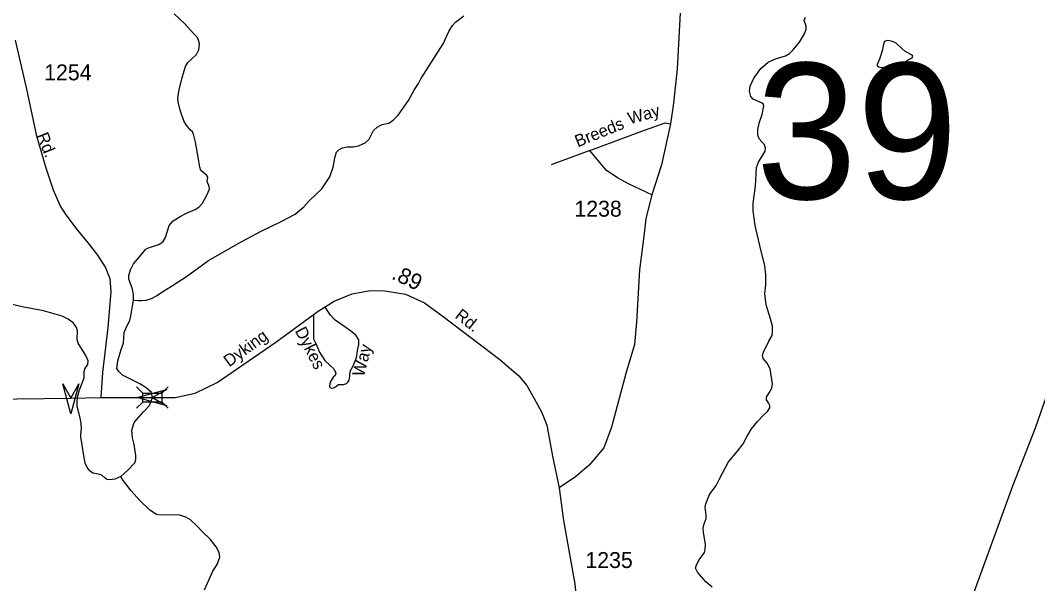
# Model space of a CAD drawing. Extents: x 2126262 to 2293712, y 749403 to 919119.
# Drawn here: x 2194027 to 2202016, y 872335 to 876757 of the extents above; entities that cross this region are included whole.
import ezdxf

# ---------------------------------------------------------------- set-up
doc = ezdxf.new("R2010")
doc.units = 0
for name, color, linetype in [('Exist Hydrographic Creek Single Shore', 7, 'Continuous'), ('Exist Hydrographic Misc Water Feature', 7, 'Continuous'), ('Exist Road Non-System Type 51', 7, 'Continuous'), ('Exist Road Non-System Type 51 Label', 7, 'Continuous'), ('Exist Road Secondary Mileage Hundredths English Label', 7, 'Continuous'), ('Exist Road Secondary Structure Standard Bridge Attributed CELL', 7, 'Continuous'), ('Exist Road Secondary Structure Standard Bridge CELL', 7, 'Continuous'), ('Exist Road Secondary Structure Standard Bridge Number Label', 7, 'Continuous'), ('Exist Road Secondary Type 51 Attributed', 7, 'Continuous'), ('Exist Road Secondary Type 51 Label', 7, 'Continuous'), ('Exist Road Secondary Type 51 Number Label', 7, 'Continuous')]:
    doc.layers.add(name, color=color, linetype=linetype)

msp = doc.modelspace()

# ---------------------------------------------------------------- linework, layer by layer
at = {"layer": 'Exist Hydrographic Creek Single Shore'}
for points in [[(2194916.3, 874561.5), (2194916.3, 874604.8), (2194907.8, 874647.4), (2194889.4, 874695.6), (2194878, 874728.2), (2194878, 874755.2), (2194890.8, 874797.7), (2194914.9, 874844.6), (2194961.7, 874899.9), (2195012.7, 874959.5), (2195034, 874972.2), (2195119, 874999.2), (2195147.4, 875021.9), (2195165.8, 875053.1), (2195195.6, 875145.7), (2195226.8, 875182.6), (2195280.7, 875218.1), (2195331.7, 875242.2), (2195398.4, 875272), (2195428.1, 875290.4), (2195457.9, 875321.7), (2195491.9, 875385.5), (2195511.8, 875432.3), (2195510.4, 875453.6), (2195494.8, 875493.3), (2195499, 875525.9), (2195490.5, 875538.7), (2195445.1, 875578.4), (2195435.2, 875604), (2195426.7, 875666.8), (2195402.6, 875801.6), (2195387, 875862.6), (2195378.5, 875882.5), (2195362.9, 875895.2), (2195328.9, 875936.4), (2195310.5, 875969), (2195280.7, 876052.7), (2195265.1, 876118), (2195263.7, 876152), (2195273.6, 876213), (2195297.7, 876308.1), (2195323.2, 876394.7), (2195341.6, 876426), (2195409.7, 876489.8), (2195429.6, 876525.3), (2195433.8, 876572.1), (2195426.7, 876601.9), (2195414, 876624.6), (2195387, 876652.9), (2195317.5, 876729.5), (2195235.3, 876807.6)], [(2199915.1, 874020.7), (2199893.1, 874064.9), (2199861.5, 874102.8), (2199855.2, 874126.4), (2199863.1, 874151.7), (2199904.1, 874237.4), (2199930.9, 874283.2), (2199934.1, 874317.9), (2199932.5, 874357.4), (2199916.7, 874412.7), (2199885.2, 874523.2), (2199872.5, 874611.6), (2199880.4, 874679.5), (2199882, 874763.1), (2199874.1, 874829.5), (2199831.5, 874998.9), (2199796.8, 875145.7), (2199782.6, 875262.5), (2199781, 875322.5), (2199800, 875455.1), (2199807.9, 875602.4), (2199823.6, 875643.5), (2199875.7, 875730.3), (2199878.9, 875757.1), (2199871, 875780.8), (2199829.9, 875826.6), (2199817.3, 875859.7), (2199817.3, 875899.2), (2199828.4, 875949.7), (2199853.6, 876017.6), (2199866.2, 876087.1), (2199859.9, 876101.3), (2199847.3, 876110.8), (2199781, 876137.6), (2199763.7, 876159.7), (2199754.2, 876202.3), (2199757.4, 876240.2), (2199786.9, 876302.1), (2199842.1, 876379.5), (2199900.5, 876428.4), (2199957.3, 876455.2), (2200034.6, 876478.9), (2200067.7, 876497.9), (2200096.1, 876526.3), (2200146.6, 876584.7), (2200186.1, 876651), (2200198.7, 876687.3), (2200198.7, 876711), (2200182.9, 876755.2), (2200192.4, 876782)], [(2194816.1, 873176.6), (2194767.9, 873154.5), (2194730.7, 873149), (2194706.6, 873152.3), (2194692.4, 873162.1), (2194667.2, 873185.1), (2194639.8, 873195), (2194597.1, 873202.7), (2194573.1, 873219.1), (2194550.1, 873245.4), (2194535.8, 873279.3), (2194521.6, 873353.8), (2194515, 873407.4), (2194501.4, 873486.5), (2194502.5, 873506.2), (2194505.7, 873554.4), (2194503.6, 873588.4), (2194497, 873636.6), (2194472.9, 873727.5), (2194471.8, 873757), (2194476.2, 873799.7), (2194489.3, 873849), (2194520, 873929), (2194527.6, 873952), (2194528.7, 873969.5), (2194526.5, 873996.9), (2194532, 874021.3), (2194557.2, 874055.2), (2194558.3, 874083.7), (2194540.8, 874125.3), (2194480.6, 874223.9), (2194474, 874252.4), (2194475.1, 874319.2), (2194468.5, 874346.1), (2194443.4, 874379), (2194401.8, 874411.8), (2194355.8, 874434.8), (2194209.1, 874476.4), (2194041.7, 874508.2), (2193719.6, 874582.7)], [(2194816.1, 873176.6), (2194874.2, 873228.9), (2194925.2, 873284.3), (2194932.3, 873309.8), (2194933.7, 873339.6), (2194919.6, 873426.1), (2194906.8, 873480.7), (2194903.2, 873540.8), (2194920.3, 873599.4), (2194994.2, 873682.4), (2195042, 873733.5), (2195064.2, 873795.1), (2195056.4, 873834.5), (2195014, 873873.3), (2194965.4, 873903.7), (2194829.2, 873971.3), (2194801.3, 874001.1), (2194785.1, 874024.5), (2194791.4, 874083.2), (2194818.9, 874172.3), (2194835.9, 874223.4), (2194843, 874305.7), (2194860, 874349.7), (2194887, 874400.7), (2194895.5, 874434.8), (2194902.5, 874483), (2194916.3, 874561.5)], [(2199459.2, 872306.6), (2199410.2, 872349.3), (2199345.6, 872423.5), (2199329.8, 872456.6), (2199336.1, 872481.9), (2199356.6, 872521.3), (2199399.2, 872580.2), (2199405.5, 872602.3), (2199407.1, 872641.8), (2199391.3, 872738.1), (2199388.2, 872771.3), (2199396, 872804.4), (2199411.8, 872845.5), (2199413.4, 872872.3), (2199405.5, 872933.9), (2199410.2, 872962.3), (2199440.2, 873033.3), (2199490.7, 873105.9), (2199516, 873153.3), (2199587, 873290.7), (2199658, 873375), (2199703.7, 873433.4), (2199733.7, 873491.8), (2199768.4, 873550.2), (2199815.7, 873607), (2199864.7, 873660.7), (2199894.6, 873686), (2199912, 873714.4), (2199912, 873733.3), (2199902.5, 873755.4), (2199886.7, 873777.5), (2199886.7, 873798.1), (2199907.3, 873832.8), (2199929.3, 873869.1), (2199934.1, 873903.8), (2199915.1, 874020.7)], [(2195472.5, 872286.2), (2195538.7, 872432.6), (2195572.8, 872483.7), (2195592.6, 872543.3), (2195586.9, 872578.7), (2195565.7, 872624.1), (2195517.5, 872683.7), (2195460.8, 872737.6), (2195412.5, 872788.7), (2195362.9, 872835.5), (2195327.5, 872856.8), (2195277.8, 872872.4), (2195203.1, 872875.8), (2195125.1, 872873), (2195095.4, 872877.2), (2195044.3, 872911.3), (2194964.9, 872987.9), (2194896.9, 873063.1), (2194854.3, 873118.4), (2194828.8, 873152.5), (2194816.1, 873176.6)]]:
    msp.add_lwpolyline(points, dxfattribs=at)
at = {"layer": 'Exist Hydrographic Misc Water Feature'}
msp.add_lwpolyline([(2194916.3, 874561.5), (2194957.4, 874557.2), (2194981.5, 874557.2), (2195015.5, 874561.5), (2195056.7, 874574.3), (2195096.4, 874594.1), (2195146, 874628.2), (2195212.6, 874670.7), (2195331.7, 874747.3), (2195398.4, 874797), (2195504.7, 874870.8), (2195737.9, 875006.2), (2195913.8, 875099.9), (2196075.4, 875177.9), (2196184.6, 875236.1), (2196252.6, 875292.8), (2196295.1, 875341), (2196394.4, 875434), (2196456.8, 875527.6), (2196483.7, 875604.2), (2196497.9, 875689.3), (2196509.2, 875722), (2196527.7, 875741.8), (2196556, 875757.4), (2196594.3, 875764.5), (2196641.7, 875764.5), (2196682.8, 875773), (2196735.2, 875795.7), (2196765, 875824.8), (2196800.5, 875892.9), (2196828.8, 875919.9), (2196868.5, 875938.3), (2196919.6, 875949.7), (2196957.8, 875976.6), (2196993.3, 876013.5), (2197074.1, 876128.4), (2197120.9, 876213.5), (2197154.5, 876262.2), (2197172.9, 876299.1), (2197255.2, 876428.2), (2197347.3, 876572.9), (2197391.3, 876670.8), (2197419.6, 876717.6), (2197443.7, 876743.1), (2197510.4, 876792.8)], dxfattribs=at)
msp.add_lwpolyline([(2200798.4, 876524.9), (2200774.9, 876452.7), (2200756.2, 876411.3), (2200757, 876400.8), (2200767.6, 876391.1), (2200785.4, 876387.8), (2200828.4, 876392.7), (2200928.9, 876412.2), (2200966.2, 876425.1), (2200999.4, 876447), (2201031, 876463.3), (2201035.9, 876475.4), (2201031, 876484.3), (2201019.7, 876490), (2200973.5, 876514.4), (2200949.1, 876537.1), (2200903.8, 876579.2), (2200875.4, 876592.2), (2200839.7, 876598.7), (2200817, 876593.8), (2200809.7, 876584.9), (2200804, 876559)], close=True, dxfattribs=at)
at = {"layer": 'Exist Road Non-System Type 51'}
msp.add_line((2198498.7, 875734.7), (2198194.7, 875623.1), dxfattribs=at)
for points in [[(2198498.7, 875734.7), (2198928.3, 875893.9), (2199090, 875952.5), (2199132.2, 875943.9)], [(2198987.2, 875388.4), (2198808.3, 875472.3), (2198716.3, 875519.8), (2198627, 875581.2), (2198498.7, 875734.7)], [(2196328.9, 874446), (2196328.9, 874324.7), (2196328.9, 874257.4), (2196348.8, 874215.1), (2196376.2, 874152.8), (2196418.5, 874085.6), (2196460.8, 874048.2), (2196488.2, 874020.8), (2196503.1, 873988.4), (2196498.1, 873968.5), (2196483.2, 873956.1), (2196460.8, 873916.2), (2196453.3, 873888.8), (2196458.3, 873873.9), (2196470.8, 873868.9), (2196485.7, 873871.4), (2196500.6, 873878.9), (2196525.5, 873898.8), (2196540.5, 873898.8), (2196565.3, 873898.8), (2196587.7, 873906.2), (2196597.7, 873916.2), (2196607.7, 873931.2), (2196615.1, 873963.5), (2196617.6, 874003.4), (2196637.5, 874038.3), (2196662.4, 874095.5), (2196669.9, 874122.9), (2196674.9, 874165.3), (2196684.8, 874212.6), (2196684.8, 874250), (2196662.4, 874284.8), (2196620.1, 874319.7), (2196547.9, 874369.5), (2196498.1, 874404.4), (2196463.3, 874441.7), (2196419.2, 874506.1)]]:
    msp.add_lwpolyline(points, dxfattribs=at)
at = {"layer": 'Exist Road Secondary Structure Standard Bridge Attributed CELL'}
for points in [[(2194486.5, 873904.2), (2194423.3, 873668.7), (2194360.2, 873904.2), (2194423.3, 873790.6)], [(2195177.8, 873732), (2194942.3, 873795.1), (2195177.8, 873858.2), (2195064.2, 873795.1)]]:
    msp.add_lwpolyline(points, close=True, dxfattribs=at)
at = {"layer": 'Exist Road Secondary Structure Standard Bridge CELL'}
for p, q in [((2194939, 873880), (2194987.8, 873831.2)), ((2195138.9, 873830.8), (2195187.7, 873879.6)), ((2194939, 873711.8), (2194987.8, 873760.6)), ((2195138.9, 873761.9), (2195187.7, 873713.1))]:
    msp.add_line(p, q, dxfattribs=at)
msp.add_lwpolyline([(2194987.8, 873831.2), (2195138.9, 873831.2), (2195138.9, 873760.6), (2194987.8, 873760.6)], close=True, dxfattribs=at)
at = {"layer": 'Exist Road Secondary Type 51 Attributed'}
for points in [[(2199222.7, 877061.9), (2199185.1, 876377.7), (2199157.2, 876107), (2199132.2, 875943.9), (2199062.5, 875622.9), (2198987.2, 875388.4), (2198939.8, 875201.4), (2198925.8, 875084.2), (2198889.2, 874798.5), (2198866.9, 874388.2), (2198850.1, 874212.3), (2198781, 873985.4), (2198669.5, 873563.9), (2198608.1, 873402), (2198494.1, 873266.1), (2198385.4, 873174), (2198257.1, 873088.2)], [(2194661.4, 873795.7), (2194674, 873993.2), (2194715.8, 874345.5), (2194740.9, 874624.7), (2194731.3, 874727.4), (2194696.4, 874819.5), (2194635.1, 874913), (2194562.9, 875008.6), (2194463.9, 875125.8), (2194380.2, 875237.5), (2194339.8, 875304.5), (2194288.2, 875425), (2194229.7, 875598), (2194155.8, 875847.3), (2194076.5, 876217.7), (2193988.9, 876601.9)], [(2195064.2, 873795.1), (2195241.2, 873797.1), (2195400.1, 873830.6), (2195573.1, 873914.3), (2196032.6, 874231.4), (2196366.6, 874473.3), (2196492.1, 874551.5), (2196631.5, 874610.1), (2196773.2, 874635.2), (2196890.4, 874634.6), (2197052.2, 874608.1), (2197200, 874538.3), (2197346.4, 874432.3), (2197792.7, 874094.5), (2197942.6, 873966.8), (2198004, 873890), (2198062.5, 873788.1), (2198119.7, 873684.8), (2198160.2, 873578.8), (2198205.5, 873335.2), (2198257.1, 873088.2)], [(2193150.1, 873774.8), (2194423.3, 873790.6)], [(2194423.3, 873790.6), (2194661.4, 873795.7)], [(2194661.4, 873795.7), (2195064.2, 873795.1)], [(2200131.9, 869494.2), (2200391.6, 869716.4), (2200931.9, 870322.1), (2201043.4, 870440.8), (2201142.2, 870592.2), (2201202, 870727), (2201221.5, 870863.8), (2201245.2, 871065.4), (2201316.3, 871439.4), (2201394.3, 871892.2), (2201424.8, 872015.6), (2201820.6, 873101.4), (2201998.7, 873558.1), (2202083.7, 873797.7)], [(2198257.1, 873088.2), (2198290.5, 872846.7), (2198340.8, 872550.8), (2198381.2, 872334.5), (2198395.1, 872194.9), (2198403.5, 872086), (2198434.2, 871647.8), (2198445.3, 871425.9), (2198467.6, 871269.6), (2198517.8, 871102.1), (2198737.8, 870480.8), (2198991.3, 869734.3), (2199136, 869386.4), (2199233.6, 869207.8), (2199308.9, 869057), (2199421.2, 868865.1), (2199465.8, 868793.9)]]:
    msp.add_lwpolyline(points, dxfattribs=at)

# ---------------------------------------------------------------- texts
at = {"layer": 'Exist Road Non-System Type 51 Label'}
for s, rotation, p in [('Way', 15.96065, (2198813.4, 875939.7)), ('Breeds', 22.14208, (2198404.3, 875759.4)), ('Dykes', 297.11107, (2196180.8, 874321)), ('Way', 75.58976, (2196723.5, 873953.9))]:
    msp.add_text(s, height=95, rotation=rotation, dxfattribs=at).set_placement(p)
at = {"layer": 'Exist Road Secondary Mileage Hundredths English Label'}
msp.add_text('.89', height=125, rotation=334.72768, dxfattribs=at).set_placement((2196934.6, 874731.2))
at = {"layer": 'Exist Road Secondary Structure Standard Bridge Number Label'}
msp.add_text('39', height=1066.27, dxfattribs=at).set_placement((2199803.1, 875354.9))
at = {"layer": 'Exist Road Secondary Type 51 Label'}
for s, rotation, p in [('Rd.', 291.99979, (2194152.3, 875854.3)), ('Rd.', 321.90747, (2197432.8, 874425.9)), ('Dyking', 35.926, (2195666, 874031.9))]:
    msp.add_text(s, height=95, rotation=rotation, dxfattribs=at).set_placement(p)
at = {"layer": 'Exist Road Secondary Type 51 Number Label'}
for s, p in [('1254', (2194213.7, 876286.4)), ('1238', (2198377.9, 875216)), ('1235', (2198464.4, 872457.6))]:
    msp.add_text(s, height=125, dxfattribs=at).set_placement(p)

doc.saveas('drawing.dxf')
